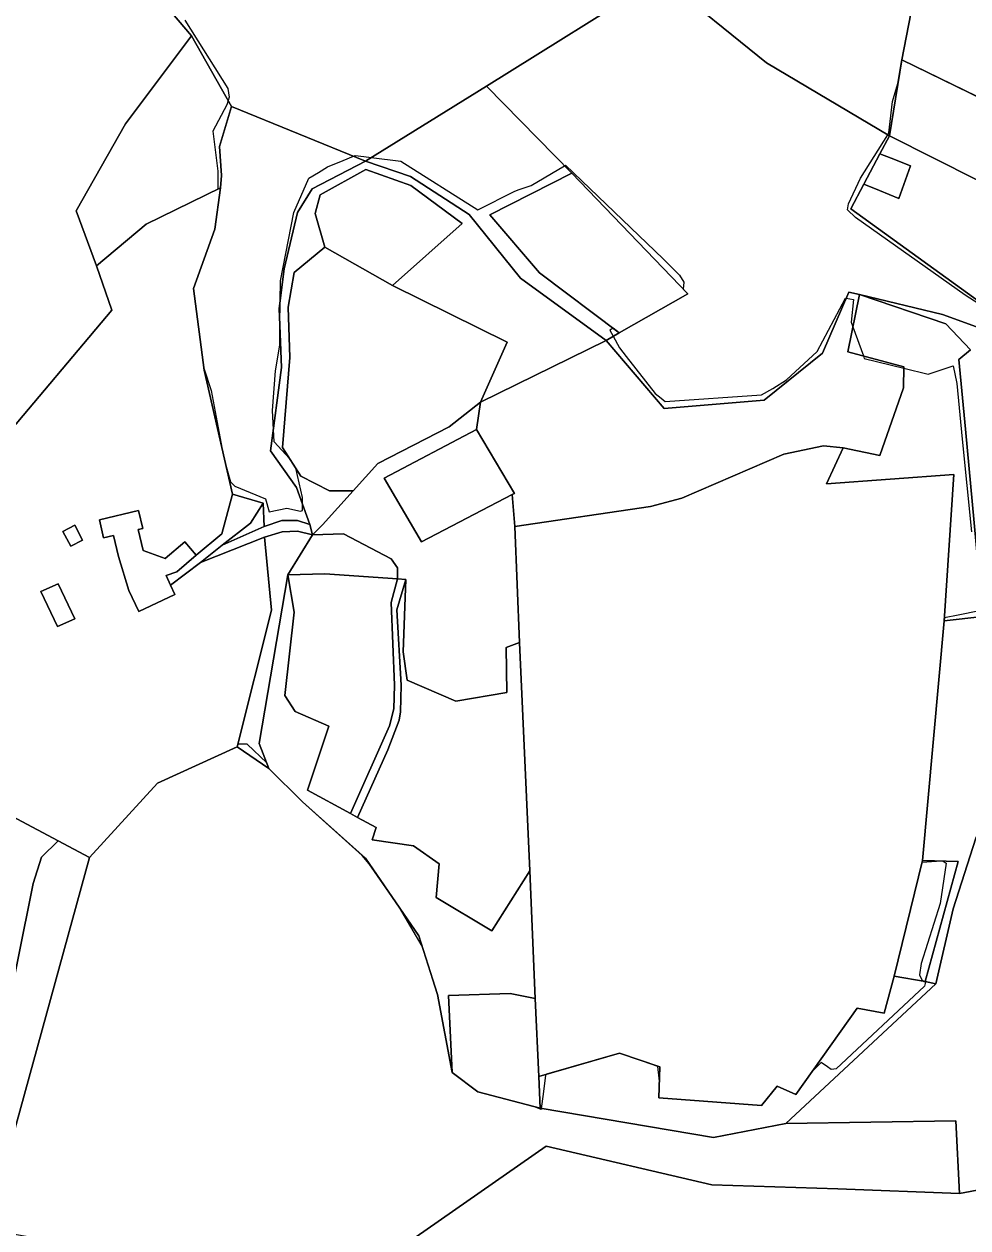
# Model space of a CAD drawing. Extents: x -477304 to -465429, y -1159113 to -1149210.
# Drawn here: x -474257.1 to -473974.9, y -1151039.4 to -1150679.3 of the extents above; entities that cross this region are included whole.
import ezdxf

# ---------------------------------------------------------------- set-up
doc = ezdxf.new("R2010")
doc.units = 0
for name, color, linetype in [('BPEJ_s', 7, 'Continuous'), ('orna_s', 7, 'Continuous'), ('ostatni_s', 7, 'Continuous'), ('PUPFL_s', 7, 'Continuous'), ('trav_porost_s', 7, 'Continuous')]:
    doc.layers.add(name, color=color, linetype=linetype)

msp = doc.modelspace()

# ---------------------------------------------------------------- linework, layer by layer
at = {"layer": 'BPEJ_s'}
for points in [[(-474208.98, -1150678.16), (-474196.2, -1150698.62), (-474195.77, -1150701.17), (-474196.05, -1150702.18), (-474196.41, -1150703.52), (-474200.67, -1150711.4), (-474199.18, -1150723.33), (-474199.18, -1150728.72), (-474198.38, -1150728.33), (-474200.09, -1150740.67), (-474206.4, -1150758.44), (-474203.3, -1150782.24), (-474201.1, -1150788.96), (-474197.81, -1150806.49), (-474196.62, -1150811.69), (-474195.34, -1150816.24), (-474194.07, -1150817.51), (-474184.9, -1150821.35), (-474183.84, -1150825.19), (-474178.51, -1150824.12), (-474174.46, -1150824.97), (-474173.82, -1150824.76), (-474173.82, -1150822.96), (-474173.82, -1150820.92), (-474175.84, -1150812.1), (-474177.67, -1150809.28), (-474182.35, -1150804.3), (-474182.52, -1150800.56), (-474182.77, -1150794.93), (-474181.92, -1150783), (-474180.64, -1150775.33), (-474180.61, -1150772.74), (-474180.58, -1150769.29), (-474180.5, -1150762.18), (-474180.43, -1150756.15), (-474176.38, -1150735.69), (-474171.91, -1150725.46), (-474169.05, -1150723.71), (-474166.36, -1150722.06), (-474161.64, -1150720.12), (-474158.61, -1150718.87), (-474158.06, -1150718.65), (-474155.52, -1150718.96), (-474153.29, -1150719.24), (-474144.42, -1150720.35), (-474121.41, -1150734.84), (-474110.33, -1150729.3), (-474109.04, -1150728.85), (-474105.42, -1150727.6), (-474095.49, -1150721.68), (-474095.17, -1150721.49), (-474066.01, -1150749.54), (-474061.1, -1150754.44), (-474059.83, -1150756.57), (-474060, -1150758.62), (-474058.62, -1150760.05), (-474079.13, -1150771.64), (-474080.92, -1150770.3), (-474081.95, -1150770.85), (-474080.92, -1150772.71), (-474079, -1150776.18), (-474077.09, -1150778.73), (-474068.35, -1150789.81), (-474066.61, -1150791.18), (-474065.37, -1150792.16), (-474036.6, -1150790.24), (-474033.19, -1150788.32), (-474029.14, -1150785.77), (-474019.98, -1150777.24), (-474011.46, -1150761.26), (-474011.25, -1150761.3)], [(-474208.98, -1150678.16), (-474196.2, -1150698.62), (-474195.77, -1150701.17), (-474196.05, -1150702.18), (-474196.41, -1150703.52), (-474200.67, -1150711.4), (-474199.18, -1150723.33), (-474199.18, -1150728.72), (-474198.38, -1150728.33), (-474200.09, -1150740.67), (-474206.4, -1150758.44), (-474203.3, -1150782.24), (-474201.1, -1150788.96), (-474197.81, -1150806.49), (-474196.62, -1150811.69), (-474195.34, -1150816.24), (-474194.07, -1150817.51), (-474184.9, -1150821.35), (-474183.84, -1150825.19), (-474178.51, -1150824.12), (-474174.46, -1150824.97), (-474173.82, -1150824.76), (-474173.82, -1150822.96), (-474173.82, -1150820.92), (-474175.84, -1150812.1), (-474177.67, -1150809.28), (-474182.35, -1150804.3), (-474182.52, -1150800.56), (-474182.77, -1150794.93), (-474181.92, -1150783), (-474180.64, -1150775.33), (-474180.61, -1150772.74), (-474180.58, -1150769.29), (-474180.5, -1150762.18), (-474180.43, -1150756.15), (-474176.38, -1150735.69), (-474171.91, -1150725.46), (-474169.05, -1150723.71), (-474166.36, -1150722.06), (-474161.64, -1150720.12), (-474158.61, -1150718.87), (-474158.06, -1150718.65), (-474155.52, -1150718.96), (-474153.29, -1150719.24), (-474144.42, -1150720.35), (-474121.41, -1150734.84), (-474110.33, -1150729.3), (-474109.04, -1150728.85), (-474105.42, -1150727.6), (-474095.49, -1150721.68), (-474095.17, -1150721.49), (-474066.01, -1150749.54), (-474061.1, -1150754.44), (-474059.83, -1150756.57), (-474060, -1150758.62), (-474058.62, -1150760.05), (-474079.13, -1150771.64), (-474080.92, -1150770.3), (-474081.95, -1150770.85), (-474080.92, -1150772.71), (-474079, -1150776.18)], [(-473952.8, -1150775.68), (-473958.44, -1150771.77), (-473961.14, -1150769.82), (-473975.66, -1150760.41), (-474008.47, -1150737.18), (-474010.82, -1150734.84), (-474010.6, -1150733.14), (-474006.98, -1150725.46), (-473998.84, -1150712.44), (-473998.46, -1150711.83), (-473997.4, -1150702.45), (-473995.77, -1150697.07), (-473994.62, -1150690.04), (-473953.93, -1150709.85), (-473952.86, -1150710.34), (-473952.69, -1150710.45), (-473945.92, -1150713.75), (-473955.6, -1150734.28), (-473951.14, -1150755.57), (-473950.66, -1150755.65)], [(-473961.14, -1150769.82), (-473975.66, -1150760.41), (-474008.47, -1150737.18), (-474010.82, -1150734.84), (-474010.6, -1150733.14), (-474006.98, -1150725.46), (-473998.84, -1150712.44), (-473998.46, -1150711.83), (-473997.4, -1150702.45), (-473995.77, -1150697.07), (-473994.62, -1150690.04), (-473953.93, -1150709.85)], [(-474079, -1150776.18), (-474077.09, -1150778.73), (-474068.35, -1150789.81), (-474066.61, -1150791.18), (-474065.37, -1150792.16), (-474036.6, -1150790.24), (-474033.19, -1150788.32), (-474029.14, -1150785.77), (-474019.98, -1150777.24), (-474011.46, -1150761.26), (-474011.25, -1150761.3), (-474009.11, -1150761.69), (-474009.75, -1150768.51), (-474009.25, -1150769.9), (-474006.13, -1150778.58), (-474005.86, -1150779.33), (-473994.01, -1150782.26), (-473986.74, -1150784.06), (-473979.28, -1150781.5), (-473978.22, -1150786.83), (-473976.54, -1150803.46), (-473973.74, -1150831.15)], [(-474011.25, -1150761.3), (-474009.11, -1150761.69), (-474009.75, -1150768.51), (-474009.25, -1150769.9), (-474006.13, -1150778.58), (-474005.86, -1150779.33), (-473994.01, -1150782.26), (-473986.74, -1150784.06), (-473979.28, -1150781.5), (-473978.22, -1150786.83), (-473976.54, -1150803.46), (-473973.74, -1150831.15)], [(-473971.4, -1150854.8), (-473977.79, -1150856.08), (-473981.87, -1150856.86), (-473981.93, -1150857.82), (-473988.41, -1150929.44), (-473988.54, -1150929.97), (-473982.85, -1150929.62), (-473982.7, -1150929.61), (-473982.48, -1150929.59), (-473982.42, -1150929.63), (-473982.31, -1150929.69), (-473981.41, -1150930.23), (-473983.12, -1150942.38), (-473988.87, -1150960.28), (-473989.3, -1150963.69), (-473988.66, -1150965.18), (-473987.9, -1150965.63), (-473987.59, -1150965.82), (-473987.81, -1150967.1), (-474014.23, -1150991.81), (-474014.92, -1150991.91), (-474015.72, -1150992.03), (-474016.84, -1150991.23), (-474018.7, -1150989.89), (-474021.63, -1150992.82), (-474026.36, -1150999.47), (-474031.93, -1150996.96), (-474036.56, -1151002.75), (-474067.27, -1151000.49), (-474067.12, -1150995.5), (-474067.53, -1150991.04), (-474079.02, -1150987.08), (-474100.84, -1150993.41), (-474101.16, -1150993.73), (-474101.89, -1150999.39), (-474102.44, -1151003.63), (-474102.48, -1151003.98), (-474104.61, -1151003.09), (-474121.41, -1150998.64), (-474129.08, -1150992.9), (-474133.37, -1150969.85), (-474133.52, -1150969.23), (-474138.02, -1150955.06), (-474144.86, -1150943.52), (-474153.87, -1150930.5), (-474155.96, -1150927.99), (-474173.79, -1150911.93), (-474183.88, -1150901.95), (-474184.53, -1150900.28), (-474190.36, -1150894.66), (-474193, -1150894.65), (-474193.21, -1150894.74), (-474193.41, -1150895.52), (-474217.18, -1150906.33), (-474237.52, -1150928.62), (-474246.89, -1150923.57), (-474251.85, -1150928.52), (-474254.41, -1150936.33), (-474263.59, -1150982.49)], [(-473971.4, -1150854.8), (-473977.79, -1150856.08), (-473981.87, -1150856.86), (-473981.93, -1150857.82), (-473988.41, -1150929.44), (-473988.54, -1150929.97), (-473982.85, -1150929.62), (-473982.7, -1150929.61), (-473982.48, -1150929.59), (-473982.42, -1150929.63), (-473982.31, -1150929.69), (-473981.41, -1150930.23), (-473983.12, -1150942.38), (-473988.87, -1150960.28), (-473989.3, -1150963.69), (-473988.66, -1150965.18), (-473987.9, -1150965.63), (-473987.59, -1150965.82), (-473987.81, -1150967.1), (-474014.23, -1150991.81), (-474014.92, -1150991.91), (-474015.72, -1150992.03), (-474016.84, -1150991.23), (-474018.7, -1150989.89), (-474021.63, -1150992.82), (-474026.36, -1150999.47), (-474031.93, -1150996.96), (-474036.56, -1151002.75), (-474067.27, -1151000.49), (-474067.12, -1150995.5), (-474067.53, -1150991.04), (-474079.02, -1150987.08), (-474100.84, -1150993.41), (-474101.16, -1150993.73), (-474101.89, -1150999.39), (-474102.44, -1151003.63), (-474102.48, -1151003.98), (-474104.61, -1151003.09), (-474121.41, -1150998.64), (-474129.08, -1150992.9), (-474133.37, -1150969.85), (-474133.52, -1150969.23), (-474138.02, -1150955.06), (-474144.86, -1150943.52), (-474153.87, -1150930.5), (-474155.96, -1150927.99), (-474173.79, -1150911.93), (-474183.88, -1150901.95), (-474184.53, -1150900.28), (-474190.36, -1150894.66), (-474193, -1150894.65), (-474193.21, -1150894.74), (-474193.41, -1150895.52), (-474217.18, -1150906.33), (-474237.52, -1150928.62), (-474246.89, -1150923.57), (-474251.85, -1150928.52), (-474254.41, -1150936.33), (-474263.59, -1150982.49)]]:
    msp.add_lwpolyline(points, dxfattribs=at)
at = {"layer": 'orna_s'}
msp.add_lwpolyline([(-474006.02, -1150727.26), (-474001.33, -1150729.14), (-473995.54, -1150731.46), (-473992.02, -1150721.77), (-473997.81, -1150719.45), (-474001.17, -1150718.1), (-473998.33, -1150712.74), (-473958.98, -1150732.57), (-473949.67, -1150777.84), (-473952.8, -1150775.68), (-473958.44, -1150771.77), (-474009.88, -1150734.54)], close=True, dxfattribs=at)
at = {"layer": 'ostatni_s'}
for points in [[(-474158.63, -1150818.96), (-474167.83, -1150829.14), (-474170.81, -1150832.09), (-474171.66, -1150829), (-474175.63, -1150817.92), (-474183.35, -1150806.94), (-474180.1, -1150782.06), (-474180.76, -1150764.36), (-474179.33, -1150752.5), (-474175.36, -1150735.65), (-474170.98, -1150728.61), (-474155.04, -1150720.33), (-474141.51, -1150724.89), (-474124.03, -1150736.25), (-474108.65, -1150755.28), (-474083.01, -1150773.95), (-474120.56, -1150792.38), (-474112.67, -1150774.51), (-474146.88, -1150757.49), (-474126.13, -1150738.96), (-474141.45, -1150727.62), (-474154.93, -1150722.85), (-474168.55, -1150730.38), (-474170.04, -1150736), (-474167.17, -1150746.1), (-474176.32, -1150753.6), (-474178.14, -1150763.97), (-474177.59, -1150779.03), (-474179.8, -1150806), (-474174.28, -1150814.5), (-474165.79, -1150818.91)], [(-473997.81, -1150719.45), (-473992.02, -1150721.77), (-473995.54, -1150731.46), (-474001.33, -1150729.14), (-474006.02, -1150727.26), (-474001.17, -1150718.1)], [(-474154.93, -1150722.85), (-474141.45, -1150727.62), (-474126.13, -1150738.96), (-474146.88, -1150757.49), (-474167.17, -1150746.1), (-474170.04, -1150736), (-474168.55, -1150730.38)], [(-474211.44, -1150843.18), (-474205.6, -1150838.16), (-474197.96, -1150831.79), (-474194.74, -1150819.93), (-474185.59, -1150822.6), (-474189.33, -1150828.62), (-474197.82, -1150835.21), (-474204.36, -1150840.36), (-474213.31, -1150847.09), (-474214.64, -1150844.25)], [(-474211.44, -1150843.18), (-474214.64, -1150844.25), (-474213.31, -1150847.09), (-474211.99, -1150849.91), (-474222.8, -1150854.98), (-474225.75, -1150848.69), (-474228.89, -1150838.55), (-474230.37, -1150832.28), (-474233.3, -1150832.97), (-474234.57, -1150827.62), (-474222.87, -1150824.85), (-474221.61, -1150830.21), (-474222.92, -1150830.52), (-474221.44, -1150836.79), (-474214.9, -1150839.16), (-474209.06, -1150834.14), (-474205.6, -1150838.16)], [(-474171.66, -1150829), (-474170.81, -1150832.09), (-474175.33, -1150830.99), (-474179.93, -1150831.18), (-474185.2, -1150832.81), (-474204.36, -1150840.36), (-474197.82, -1150835.21), (-474185.25, -1150829.55), (-474179.96, -1150827.84), (-474175.28, -1150827.76)], [(-474241.93, -1150829.23), (-474239.58, -1150833.64), (-474243.11, -1150835.52), (-474245.46, -1150831.11)], [(-474146.28, -1150877.07), (-474147.32, -1150852.36), (-474145.42, -1150845.27), (-474142.89, -1150845.44), (-474145.64, -1150854.51), (-474144.32, -1150877.04), (-474144.54, -1150885.02), (-474144.93, -1150887.47), (-474148.34, -1150896.43), (-474157.39, -1150916.59), (-474159.45, -1150915.46), (-474147.82, -1150889.21), (-474146.5, -1150884.08)], [(-474246.93, -1150846.72), (-474241.94, -1150857.21), (-474247.08, -1150859.5), (-474252.07, -1150849.01)]]:
    msp.add_lwpolyline(points, close=True, dxfattribs=at)
at = {"layer": 'PUPFL_s'}
for points in [[(-473931.62, -1150365.29), (-473937.63, -1150395.03), (-473956.23, -1150490.51), (-473974.43, -1150585.77), (-473994.62, -1150690.04), (-473998.33, -1150712.74), (-474035.05, -1150690.93), (-474066.69, -1150665.33), (-474074.14, -1150655.52), (-474082.68, -1150626.39), (-474074.71, -1150548.37), (-474041.94, -1150434.3), (-474018.16, -1150355.47)], [(-473945.92, -1150713.75), (-473994.62, -1150690.04), (-473974.43, -1150585.77), (-473956.23, -1150490.51), (-473937.63, -1150395.03), (-473819.81, -1150385.52), (-473700.17, -1150374.43), (-473609.98, -1150426.28), (-473652.65, -1150572.72), (-473679.55, -1150668.81), (-473721.23, -1150773.11), (-473925.06, -1150760.12), (-473951.14, -1150755.57), (-473955.6, -1150734.28)], [(-474229.79, -1150593.2), (-474228.96, -1150591.82), (-474109.97, -1150597.12), (-474107.6, -1150521.11), (-474074.71, -1150548.37), (-474082.68, -1150626.39), (-474074.14, -1150655.52), (-474066.69, -1150665.33), (-474118.79, -1150697.88), (-474155.04, -1150720.33), (-474195.01, -1150704), (-474207.06, -1150682.82), (-474239.5, -1150644.62), (-474250.33, -1150628.31), (-474247.86, -1150622.64), (-474238.99, -1150608.48), (-474232.22, -1150597.94)], [(-474298.19, -1150749.2), (-474320.84, -1150767.57), (-474332.24, -1150733.76), (-474308.23, -1150712.52), (-474286.84, -1150691.29), (-474276.55, -1150679.1), (-474269.25, -1150669.14), (-474250.33, -1150628.31), (-474239.5, -1150644.62), (-474207.06, -1150682.82), (-474226.8, -1150709.13), (-474241.46, -1150735.19), (-474235.43, -1150751.68), (-474230.85, -1150764.89), (-474264.31, -1150804.58), (-474272.17, -1150806.18), (-474273.49, -1150807.15), (-474279.7, -1150787.21), (-474288.02, -1150770.16)], [(-474006.02, -1150727.26), (-474009.88, -1150734.54), (-473958.44, -1150771.77), (-473970.07, -1150770.67), (-473982.48, -1150766.2), (-474007.29, -1150760.19), (-474010.49, -1150759.53), (-474018.31, -1150777.79), (-474035.79, -1150791.8), (-474065.67, -1150794.33), (-474083.01, -1150773.95), (-474079.13, -1150771.64), (-474058.62, -1150760.05), (-474093.32, -1150723.9), (-474118.79, -1150697.88), (-474066.69, -1150665.33), (-474035.05, -1150690.93), (-473998.33, -1150712.74), (-474001.17, -1150718.1)], [(-474207.06, -1150682.82), (-474195.01, -1150704), (-474198.69, -1150715.93), (-474198.02, -1150724.61), (-474198.38, -1150728.33), (-474220.59, -1150739.2), (-474235.43, -1150751.68), (-474241.46, -1150735.19), (-474226.8, -1150709.13)], [(-474083.01, -1150773.95), (-474108.65, -1150755.28), (-474124.03, -1150736.25), (-474141.51, -1150724.89), (-474155.04, -1150720.33), (-474118.79, -1150697.88), (-474093.32, -1150723.9), (-474117.86, -1150736.42), (-474103, -1150753.76), (-474079.13, -1150771.64)], [(-474179.33, -1150752.5), (-474180.76, -1150764.36), (-474180.1, -1150782.06), (-474183.35, -1150806.94), (-474175.63, -1150817.92), (-474171.66, -1150829), (-474175.28, -1150827.76), (-474179.96, -1150827.84), (-474185.25, -1150829.55), (-474185.59, -1150822.6), (-474194.74, -1150819.93), (-474203.22, -1150782.82), (-474206.4, -1150758.44), (-474200.09, -1150740.67), (-474198.38, -1150728.33), (-474198.02, -1150724.61), (-474198.69, -1150715.93), (-474195.01, -1150704), (-474155.04, -1150720.33), (-474170.98, -1150728.61), (-474175.36, -1150735.65)], [(-474083.01, -1150773.95), (-474065.67, -1150794.33), (-474035.79, -1150791.8), (-474018.31, -1150777.79), (-474010.49, -1150759.53), (-474007.29, -1150760.19), (-474010.76, -1150777.35), (-473994, -1150781.81), (-473994.17, -1150788.1), (-474001.17, -1150808.34), (-474012.14, -1150806.08), (-474018.09, -1150805.42), (-474029.89, -1150808.01), (-474060.44, -1150821.09), (-474069.81, -1150823.57), (-474110.3, -1150829.55), (-474111.09, -1150820.02), (-474110.39, -1150819.68), (-474121.79, -1150800.63), (-474120.56, -1150792.38)], [(-474017.16, -1150816.84), (-474012.14, -1150806.08), (-474001.17, -1150808.34), (-473994.17, -1150788.1), (-473994, -1150781.81), (-474010.76, -1150777.35), (-474007.29, -1150760.19), (-473981.49, -1150769.02), (-473974.1, -1150776.79), (-473977.57, -1150779.66), (-473975.59, -1150800.46), (-473970.4, -1150856.55), (-473981.93, -1150857.82), (-473979.12, -1150814.03)], [(-473977.57, -1150779.66), (-473974.1, -1150776.79), (-473981.49, -1150769.02), (-474007.29, -1150760.19), (-473982.48, -1150766.2), (-473970.07, -1150770.67), (-473958.44, -1150771.77), (-473952.8, -1150775.68), (-473944.58, -1150820.26), (-473934.98, -1150846.68), (-473931.67, -1150862.9), (-473947.61, -1150873.76), (-473955.55, -1150885.01), (-473960.95, -1150895.71), (-473972.47, -1150922.85), (-473979.25, -1150943.92), (-473984.49, -1150966.37), (-473987.63, -1150965.68), (-473977.76, -1150929.78), (-473988.41, -1150929.44), (-473981.93, -1150857.82), (-473970.4, -1150856.55), (-473975.59, -1150800.46)], [(-473949.67, -1150777.84), (-473945.48, -1150780.93), (-473944.59, -1150784.97), (-473943.99, -1150787.71), (-473927.19, -1150864.31), (-473914.23, -1150986.04), (-473917.82, -1151017.76), (-473927.19, -1151019.55), (-473977.35, -1151029.12), (-473978.48, -1151007.36), (-474029.34, -1151008.1), (-473984.49, -1150966.37), (-473979.25, -1150943.92), (-473972.47, -1150922.85), (-473960.95, -1150895.71), (-473955.55, -1150885.01), (-473947.61, -1150873.76), (-473931.67, -1150862.9), (-473934.98, -1150846.68), (-473944.58, -1150820.26), (-473952.8, -1150775.68)], [(-474185.2, -1150832.81), (-474179.93, -1150831.18), (-474175.33, -1150830.99), (-474170.81, -1150832.09), (-474178.17, -1150844.09), (-474186.8, -1150894.5), (-474183.88, -1150901.95), (-474193.41, -1150895.52), (-474183.1, -1150854.6)], [(-474129.08, -1150992.9), (-474121.41, -1150998.64), (-474102.76, -1151003.58), (-474050.94, -1151012.29), (-474029.34, -1151008.1), (-473978.48, -1151007.36), (-473977.35, -1151029.12), (-474013.74, -1151027.68), (-474051.39, -1151026.47), (-474100.96, -1151014.94), (-474148.43, -1151048.03), (-474149.42, -1151057.96), (-474183.11, -1151049.25), (-474219.55, -1151048.42), (-474267.95, -1151039.93), (-474267.29, -1151036.78), (-474237.52, -1150928.62), (-474217.18, -1150906.33), (-474193.41, -1150895.52), (-474183.88, -1150901.95), (-474173.79, -1150911.93), (-474155.04, -1150928.81), (-474139, -1150951.98), (-474133.43, -1150969.52)], [(-474267.29, -1151036.78), (-474270.77, -1151038.8), (-474263.59, -1150982.49), (-474254.41, -1150936.33), (-474251.85, -1150928.52), (-474246.89, -1150923.57), (-474237.52, -1150928.62)], [(-473996.87, -1150964.03), (-473988.41, -1150929.44), (-473977.76, -1150929.78), (-473987.63, -1150965.68)], [(-473996.87, -1150964.03), (-473987.63, -1150965.68), (-473984.49, -1150966.37), (-474029.34, -1151008.1), (-474050.94, -1151012.29), (-474102.76, -1151003.58), (-474103.2, -1150994.09), (-474079.02, -1150987.08), (-474067, -1150991.22), (-474067.27, -1151000.49), (-474036.56, -1151002.75), (-474031.93, -1150996.96), (-474026.36, -1150999.47), (-474007.95, -1150973.6), (-473999.93, -1150975.09)]]:
    msp.add_lwpolyline(points, close=True, dxfattribs=at)
msp.add_lwpolyline([(-474331.59, -1151235.38), (-474330.96, -1151208.42), (-474328.51, -1151189.72), (-474324.2, -1151173.73), (-474318.47, -1151162.56), (-474250.77, -1151181.78), (-474194.98, -1151186.84), (-474154, -1151099.74), (-474152.39, -1151096.72), (-474149.42, -1151057.96), (-474148.43, -1151048.03), (-474100.96, -1151014.94), (-474051.39, -1151026.47), (-474013.74, -1151027.68), (-473977.35, -1151029.12), (-473927.19, -1151019.55)], dxfattribs=at)
at = {"layer": 'trav_porost_s'}
for points in [[(-473955.6, -1150734.28), (-473958.98, -1150732.57), (-473998.33, -1150712.74), (-473994.62, -1150690.04), (-473945.92, -1150713.75)], [(-474103, -1150753.76), (-474117.86, -1150736.42), (-474093.32, -1150723.9), (-474058.62, -1150760.05), (-474079.13, -1150771.64)], [(-474178.14, -1150763.97), (-474176.32, -1150753.6), (-474167.17, -1150746.1), (-474146.88, -1150757.49), (-474112.67, -1150774.51), (-474120.56, -1150792.38), (-474130.01, -1150799.8), (-474151.27, -1150810.72), (-474158.63, -1150818.96), (-474165.79, -1150818.91), (-474174.28, -1150814.5), (-474179.8, -1150806), (-474177.59, -1150779.03)], [(-474147.31, -1150839.25), (-474161.58, -1150831.82), (-474170.81, -1150832.09), (-474167.83, -1150829.14), (-474158.63, -1150818.96), (-474151.27, -1150810.72), (-474130.01, -1150799.8), (-474120.56, -1150792.38), (-474121.79, -1150800.63), (-474149.36, -1150815.13), (-474138.25, -1150834.17), (-474111.09, -1150820.02), (-474110.3, -1150829.55), (-474108.92, -1150864.25), (-474112.89, -1150865.79), (-474112.78, -1150879.2), (-474127.94, -1150881.84), (-474142.55, -1150875.5), (-474143.77, -1150867.06), (-474142.89, -1150845.44), (-474145.42, -1150845.27), (-474145.47, -1150841.99)], [(-474149.36, -1150815.13), (-474121.79, -1150800.63), (-474110.39, -1150819.68), (-474111.09, -1150820.02), (-474138.25, -1150834.17)], [(-474104.27, -1150970.73), (-474105.81, -1150932.56), (-474108.92, -1150864.25), (-474110.3, -1150829.55), (-474069.81, -1150823.57), (-474060.44, -1150821.09), (-474029.89, -1150808.01), (-474018.09, -1150805.42), (-474012.14, -1150806.08), (-474017.16, -1150816.84), (-473979.12, -1150814.03), (-473981.93, -1150857.82), (-473988.41, -1150929.44), (-473996.87, -1150964.03), (-473999.93, -1150975.09), (-474007.95, -1150973.6), (-474026.36, -1150999.47), (-474031.93, -1150996.96), (-474036.56, -1151002.75), (-474067.27, -1151000.49), (-474067, -1150991.22), (-474079.02, -1150987.08), (-474103.2, -1150994.09)], [(-474197.82, -1150835.21), (-474189.33, -1150828.62), (-474185.59, -1150822.6), (-474185.25, -1150829.55)], [(-474241.93, -1150829.23), (-474245.46, -1150831.11), (-474243.11, -1150835.52), (-474239.58, -1150833.64)], [(-474145.47, -1150841.99), (-474145.42, -1150845.27), (-474167.17, -1150843.78), (-474178.17, -1150844.09), (-474170.81, -1150832.09), (-474161.58, -1150831.82), (-474147.31, -1150839.25)], [(-474133.43, -1150969.52), (-474139, -1150951.98), (-474155.04, -1150928.81), (-474173.79, -1150911.93), (-474183.88, -1150901.95), (-474186.8, -1150894.5), (-474178.17, -1150844.09), (-474176.32, -1150855.17), (-474179.13, -1150880.11), (-474176.05, -1150884.96), (-474165.96, -1150889.32), (-474172.35, -1150908.4), (-474159.45, -1150915.46), (-474157.39, -1150916.59), (-474151.82, -1150919.6), (-474153.03, -1150923.35), (-474140.6, -1150925.11), (-474132.93, -1150930.52), (-474133.87, -1150940.5), (-474117.22, -1150950.49), (-474105.81, -1150932.56), (-474104.27, -1150970.73), (-474111.76, -1150969.3), (-474130.18, -1150969.9), (-474129.08, -1150992.9)], [(-474176.32, -1150855.17), (-474178.17, -1150844.09), (-474167.17, -1150843.78), (-474145.42, -1150845.27), (-474147.32, -1150852.36), (-474146.28, -1150877.07), (-474146.5, -1150884.08), (-474147.82, -1150889.21), (-474159.45, -1150915.46), (-474172.35, -1150908.4), (-474165.96, -1150889.32), (-474176.05, -1150884.96), (-474179.13, -1150880.11)], [(-474144.32, -1150877.04), (-474145.64, -1150854.51), (-474142.89, -1150845.44), (-474143.77, -1150867.06), (-474142.55, -1150875.5), (-474127.94, -1150881.84), (-474112.78, -1150879.2), (-474112.89, -1150865.79), (-474108.92, -1150864.25), (-474105.81, -1150932.56), (-474117.22, -1150950.49), (-474133.87, -1150940.5), (-474132.93, -1150930.52), (-474140.6, -1150925.11), (-474153.03, -1150923.35), (-474151.82, -1150919.6), (-474157.39, -1150916.59), (-474148.34, -1150896.43), (-474144.93, -1150887.47), (-474144.54, -1150885.02)], [(-474247.08, -1150859.5), (-474241.94, -1150857.21), (-474246.93, -1150846.72), (-474252.07, -1150849.01)], [(-474254.41, -1150936.33), (-474263.59, -1150982.49), (-474270.77, -1151038.8), (-474280.22, -1151046.51), (-474280.9, -1151015.82), (-474279.13, -1150951), (-474272.98, -1150927.13), (-474273.2, -1150909.65), (-474246.89, -1150923.57), (-474251.85, -1150928.52)], [(-474111.76, -1150969.3), (-474104.27, -1150970.73), (-474103.2, -1150994.09), (-474102.76, -1151003.58), (-474121.41, -1150998.64), (-474129.08, -1150992.9), (-474130.18, -1150969.9)]]:
    msp.add_lwpolyline(points, close=True, dxfattribs=at)
msp.add_lwpolyline([(-474264.31, -1150804.58), (-474230.85, -1150764.89), (-474235.43, -1150751.68), (-474220.59, -1150739.2), (-474198.38, -1150728.33), (-474200.09, -1150740.67), (-474206.4, -1150758.44), (-474203.22, -1150782.82), (-474194.74, -1150819.93), (-474197.96, -1150831.79), (-474205.6, -1150838.16), (-474209.06, -1150834.14), (-474214.9, -1150839.16), (-474221.44, -1150836.79), (-474222.92, -1150830.52), (-474221.61, -1150830.21), (-474222.87, -1150824.85), (-474234.57, -1150827.62), (-474233.3, -1150832.97), (-474230.37, -1150832.28), (-474228.89, -1150838.55), (-474225.75, -1150848.69), (-474222.8, -1150854.98), (-474211.99, -1150849.91), (-474213.31, -1150847.09), (-474204.36, -1150840.36), (-474185.2, -1150832.81), (-474183.1, -1150854.6), (-474193.41, -1150895.52), (-474217.18, -1150906.33), (-474237.52, -1150928.62), (-474246.89, -1150923.57), (-474273.2, -1150909.65)], dxfattribs=at)

doc.saveas('drawing.dxf')
